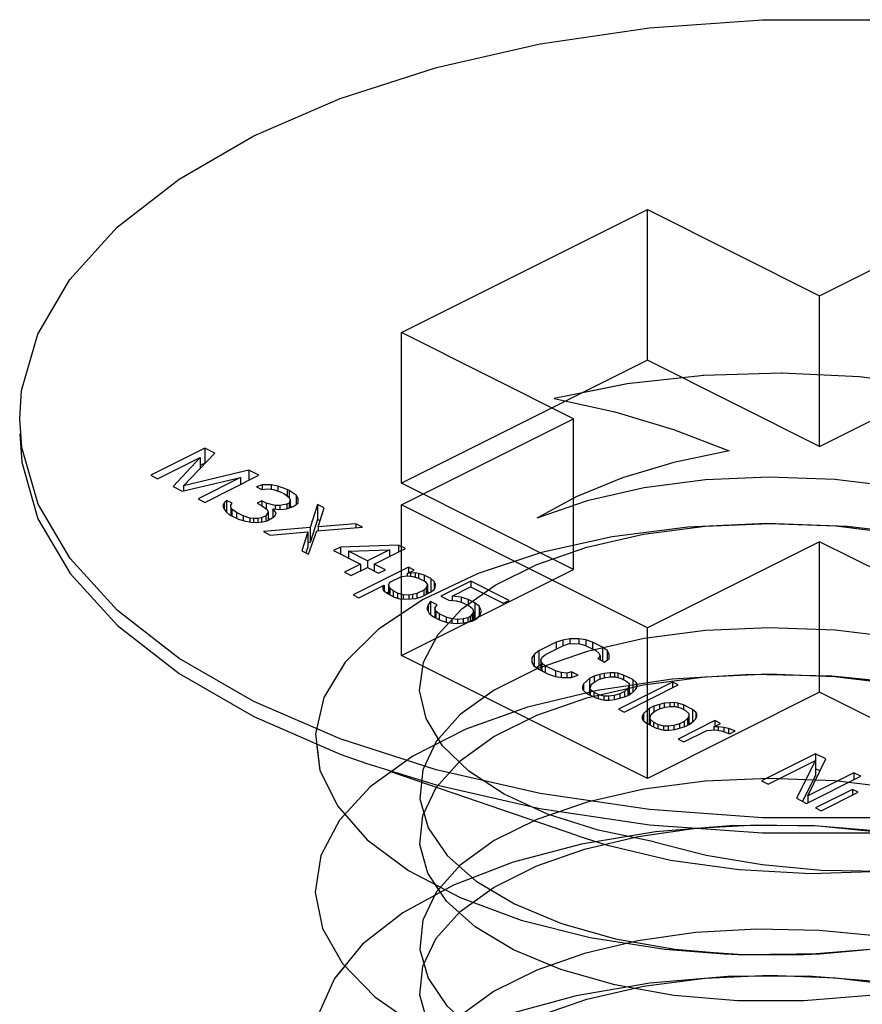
# Paper-space layout '005_EXP_CORICANT_PE_DRAWING_3_1' of a CAD drawing. Header units: millimetres. Extents: x 6 to 413, y 7 to 290.
# Tile 294 of 362: x 200.274 to 200.71, y 258.64 to 259.149. Entities that reach past the tile are written whole.
import ezdxf

# ---------------------------------------------------------------- set-up
doc = ezdxf.new("R2010")
doc.units = ezdxf.units.MM
doc.header["$LTSCALE"] = 23.1
doc.layers.get('0').update_dxf_attribs({"linetype": 'CONTINUOUS'})
doc.layers.add('124100000694A_M3X4P5_C_NI_BL80', color=7, linetype='CONTINUOUS')

# ---------------------------------------------------------------- blocks, each defined once
blk = doc.blocks.new('124100000694A_M3X4P5_C_NI_BL80', base_point=(200.6878, 258.6438))
at = {"layer": '124100000694A_M3X4P5_C_NI_BL80', "color": 7, "linetype": 'Continuous'}
for p, q in [((200.47143, 258.98746), (200.59871, 259.0511)), ((200.59871, 258.97316), (200.59871, 259.0511)), ((200.59871, 259.0511), (200.6878, 259.00656)), ((200.6878, 259.00656), (200.7769, 259.0511)), ((200.6878, 258.92861), (200.6878, 259.00656)), ((200.56053, 258.94292), (200.47143, 258.98746)), ((200.59871, 258.97316), (200.54937, 258.94849)), ((200.6878, 258.92861), (200.59871, 258.97316)), ((200.6878, 258.92861), (200.7769, 258.97316)), ((200.27489, 258.92797), (200.27381, 258.94292)), ((200.47143, 258.89837), (200.56053, 258.94292)), ((200.56053, 258.86497), (200.56053, 258.94292)), ((200.36961, 258.92764), (200.34161, 258.91364)), ((200.36961, 258.92764), (200.36961, 258.91985)), ((200.37486, 258.92502), (200.36961, 258.92764)), ((200.34511, 258.91189), (200.36715, 258.92291)), ((200.36715, 258.92291), (200.35327, 258.90781)), ((200.35858, 258.90813), (200.37486, 258.92502)), ((200.36715, 258.92291), (200.36715, 258.91702)), ((200.39236, 258.91627), (200.35858, 258.90813)), ((200.36961, 258.91985), (200.36715, 258.91862)), ((200.36979, 258.91976), (200.36961, 258.91985)), ((200.39236, 258.91627), (200.39236, 258.91102)), ((200.39761, 258.91364), (200.39236, 258.91627)), ((200.34161, 258.91364), (200.34511, 258.91189)), ((200.35794, 258.90548), (200.38815, 258.91241)), ((200.38815, 258.91241), (200.36611, 258.90139)), ((200.36961, 258.89964), (200.39761, 258.91364)), ((200.38815, 258.91241), (200.38815, 258.90891)), ((200.35327, 258.90781), (200.35794, 258.90548)), ((200.35858, 258.90813), (200.35858, 258.90562)), ((200.39927, 258.90864), (200.3963, 258.90774)), ((200.3963, 258.90774), (200.39922, 258.90628)), ((200.39922, 258.90628), (200.40218, 258.90659)), ((200.40399, 258.90867), (200.39927, 258.90864)), ((200.39927, 258.90864), (200.39927, 258.90628)), ((200.40218, 258.90659), (200.40512, 258.90631)), ((200.40399, 258.90867), (200.40399, 258.90631)), ((200.40751, 258.90809), (200.40399, 258.90867)), ((200.40512, 258.90631), (200.40863, 258.90515)), ((200.40751, 258.90809), (200.40751, 258.90552)), ((200.41219, 258.90635), (200.40751, 258.90809)), ((200.41219, 258.90635), (200.41219, 258.90306)), ((200.41336, 258.90577), (200.41219, 258.90635)), ((200.41336, 258.90577), (200.41336, 258.90223)), ((200.41685, 258.90343), (200.41336, 258.90577)), ((200.36611, 258.90139), (200.36961, 258.89964)), ((200.38083, 258.90059), (200.37962, 258.8994)), ((200.38083, 258.90059), (200.38083, 258.89469)), ((200.38374, 258.89913), (200.38083, 258.90059)), ((200.3991, 258.90039), (200.39671, 258.8992)), ((200.3991, 258.90039), (200.3991, 258.89803)), ((200.40143, 258.89922), (200.3991, 258.90039)), ((200.40863, 258.90515), (200.41096, 258.90399)), ((200.41096, 258.90399), (200.41328, 258.90223)), ((200.41384, 258.90076), (200.41322, 258.89928)), ((200.41328, 258.90223), (200.41384, 258.90076)), ((200.41384, 258.90076), (200.41384, 258.89689)), ((200.41685, 258.90343), (200.41685, 258.89841)), ((200.41799, 258.90167), (200.41685, 258.90343)), ((200.41794, 258.89931), (200.41799, 258.90167)), ((200.37962, 258.8994), (200.379, 258.89792)), ((200.379, 258.89792), (200.37956, 258.89645)), ((200.37956, 258.89645), (200.3807, 258.89469)), ((200.37962, 258.8994), (200.37962, 258.89645)), ((200.38311, 258.89706), (200.38314, 258.89824)), ((200.38311, 258.89706), (200.38311, 258.89289)), ((200.38368, 258.89618), (200.38311, 258.89706)), ((200.38314, 258.89824), (200.38374, 258.89913)), ((200.38368, 258.89618), (200.38368, 258.8926)), ((200.386, 258.89442), (200.38368, 258.89618)), ((200.39671, 258.8992), (200.39905, 258.89803)), ((200.39905, 258.89803), (200.40195, 258.89598)), ((200.40143, 258.89922), (200.40143, 258.89635)), ((200.40612, 258.89807), (200.40143, 258.89922)), ((200.40195, 258.89598), (200.40251, 258.89451)), ((200.40491, 258.89629), (200.40491, 258.89185)), ((200.40663, 258.89424), (200.40491, 258.89629)), ((200.40491, 258.89629), (200.40903, 258.89602)), ((200.40848, 258.89808), (200.40612, 258.89807)), ((200.40612, 258.89807), (200.40612, 258.89629)), ((200.41203, 258.89869), (200.40848, 258.89808)), ((200.40848, 258.89808), (200.40848, 258.89602)), ((200.40903, 258.89602), (200.41198, 258.89633)), ((200.41198, 258.89633), (200.41495, 258.89723)), ((200.41322, 258.89928), (200.41203, 258.89869)), ((200.41203, 258.89869), (200.41203, 258.89633)), ((200.41322, 258.89928), (200.41322, 258.8967)), ((200.41462, 258.89713), (200.41384, 258.89765)), ((200.41495, 258.89723), (200.41614, 258.89782)), ((200.41614, 258.89782), (200.41794, 258.89931)), ((200.42794, 258.89848), (200.42416, 258.88667)), ((200.42794, 258.89848), (200.42794, 258.89068)), ((200.43144, 258.89673), (200.42794, 258.89848)), ((200.42829, 258.88698), (200.43144, 258.89673)), ((200.59871, 258.83473), (200.47143, 258.89837)), ((200.3807, 258.89469), (200.38244, 258.89323)), ((200.38244, 258.89323), (200.38711, 258.89089)), ((200.386, 258.89442), (200.386, 258.89144)), ((200.3895, 258.89267), (200.386, 258.89442)), ((200.38711, 258.89089), (200.39004, 258.89002)), ((200.3895, 258.89267), (200.3895, 258.89018)), ((200.39302, 258.89151), (200.3895, 258.89267)), ((200.39302, 258.89151), (200.39302, 258.88945)), ((200.39478, 258.89123), (200.39302, 258.89151)), ((200.39714, 258.89124), (200.39478, 258.89123)), ((200.39478, 258.89123), (200.39478, 258.88945)), ((200.39891, 258.89154), (200.39714, 258.89124)), ((200.39714, 258.89124), (200.39714, 258.88917)), ((200.40129, 258.89273), (200.39891, 258.89154)), ((200.39891, 258.89154), (200.39891, 258.88948)), ((200.39946, 258.88948), (200.40183, 258.89009)), ((200.40251, 258.89451), (200.40129, 258.89273)), ((200.40129, 258.89273), (200.40129, 258.89009)), ((200.40183, 258.89009), (200.40421, 258.89128)), ((200.40251, 258.89451), (200.40251, 258.89043)), ((200.40349, 258.89092), (200.40251, 258.89116)), ((200.40421, 258.89128), (200.40601, 258.89276)), ((200.40601, 258.89276), (200.40663, 258.89424)), ((200.42794, 258.89068), (200.42416, 258.87887)), ((200.42927, 258.89002), (200.42794, 258.89068)), ((200.39004, 258.89002), (200.39356, 258.88945)), ((200.39356, 258.88945), (200.3965, 258.88917)), ((200.3965, 258.88917), (200.39946, 258.88948)), ((200.42416, 258.88667), (200.39994, 258.88447)), ((200.42416, 258.88667), (200.42416, 258.87887)), ((200.42766, 258.88492), (200.45128, 258.88681)), ((200.44778, 258.88856), (200.42829, 258.88698)), ((200.42829, 258.88698), (200.42829, 258.88492)), ((200.44778, 258.88856), (200.44778, 258.88653)), ((200.45128, 258.88681), (200.44778, 258.88856)), ((200.39994, 258.88447), (200.40344, 258.88272)), ((200.40344, 258.88272), (200.42293, 258.8843)), ((200.42293, 258.8843), (200.41978, 258.87456)), ((200.42293, 258.8843), (200.42293, 258.87651)), ((200.42328, 258.87281), (200.42766, 258.88492)), ((200.42293, 258.87651), (200.42195, 258.87347)), ((200.42416, 258.87887), (200.42293, 258.87876)), ((200.43986, 258.87643), (200.43628, 258.87464)), ((200.46995, 258.87747), (200.43986, 258.87643)), ((200.43986, 258.87643), (200.43986, 258.87286)), ((200.44394, 258.87439), (200.46518, 258.87509)), ((200.46518, 258.87509), (200.45386, 258.86943)), ((200.45736, 258.86768), (200.47345, 258.87572)), ((200.46518, 258.87509), (200.46518, 258.87159)), ((200.46995, 258.87747), (200.46995, 258.87397)), ((200.47345, 258.87572), (200.46995, 258.87747)), ((200.6878, 258.87928), (200.59871, 258.83473)), ((200.7769, 258.83473), (200.6878, 258.87928)), ((200.41978, 258.87456), (200.42328, 258.87281)), ((200.43628, 258.87464), (200.45028, 258.86764)), ((200.44394, 258.87439), (200.44394, 258.87082)), ((200.45386, 258.86943), (200.44394, 258.87439)), ((200.45028, 258.86764), (200.44194, 258.86347)), ((200.44544, 258.86172), (200.45378, 258.86589)), ((200.47501, 258.86601), (200.44641, 258.85171)), ((200.45028, 258.86764), (200.45028, 258.86414)), ((200.45378, 258.86589), (200.45962, 258.86298)), ((200.45386, 258.86943), (200.45386, 258.86589)), ((200.45736, 258.86768), (200.45736, 258.86411)), ((200.46319, 258.86476), (200.45736, 258.86768)), ((200.45962, 258.86298), (200.46319, 258.86476)), ((200.47501, 258.86601), (200.47501, 258.86309)), ((200.47793, 258.86455), (200.47501, 258.86601)), ((200.54937, 258.8594), (200.56053, 258.86497)), ((200.44194, 258.86347), (200.44544, 258.86172)), ((200.46541, 258.85829), (200.47137, 258.86127)), ((200.47137, 258.86127), (200.47433, 258.86158)), ((200.47433, 258.86158), (200.47727, 258.8613)), ((200.47435, 258.86276), (200.47793, 258.86455)), ((200.47613, 258.86306), (200.47435, 258.86276)), ((200.47435, 258.86276), (200.47435, 258.86158)), ((200.47848, 258.86308), (200.47613, 258.86306)), ((200.47613, 258.86306), (200.47613, 258.8613)), ((200.47727, 258.8613), (200.4802, 258.86043)), ((200.47848, 258.86308), (200.47848, 258.86094)), ((200.48025, 258.86279), (200.47848, 258.86308)), ((200.4802, 258.86043), (200.4837, 258.85868)), ((200.48025, 258.86279), (200.48025, 258.86043)), ((200.48318, 258.86192), (200.48025, 258.86279)), ((200.48318, 258.86192), (200.48318, 258.85894)), ((200.48668, 258.86017), (200.48318, 258.86192)), ((200.48668, 258.86017), (200.48668, 258.8531)), ((200.48841, 258.85871), (200.48668, 258.86017)), ((200.44933, 258.85025), (200.46244, 258.8568)), ((200.46183, 258.85591), (200.4618, 258.85474)), ((200.4618, 258.85474), (200.46237, 258.85385)), ((200.46244, 258.8568), (200.46183, 258.85591)), ((200.46244, 258.8568), (200.46244, 258.85385)), ((200.46479, 258.85681), (200.46541, 258.85829)), ((200.46479, 258.85681), (200.46479, 258.85205)), ((200.46535, 258.85534), (200.46479, 258.85681)), ((200.46535, 258.85534), (200.46535, 258.85177)), ((200.46709, 258.85388), (200.46535, 258.85534)), ((200.48422, 258.85544), (200.48302, 258.85426)), ((200.4837, 258.85868), (200.48484, 258.85692)), ((200.48484, 258.85692), (200.48422, 258.85544)), ((200.48422, 258.85544), (200.48422, 258.85194)), ((200.48484, 258.85692), (200.48484, 258.85225)), ((200.48653, 258.8531), (200.48833, 258.85458)), ((200.48833, 258.85458), (200.48894, 258.85547)), ((200.48841, 258.85871), (200.48841, 258.85458)), ((200.48897, 258.85724), (200.48841, 258.85871)), ((200.48894, 258.85547), (200.48897, 258.85724)), ((200.50728, 258.85881), (200.49179, 258.85106)), ((200.49769, 258.85109), (200.50722, 258.85586)), ((200.50722, 258.85586), (200.52414, 258.8474)), ((200.50728, 258.85881), (200.50728, 258.85586)), ((200.52711, 258.84889), (200.50728, 258.85881)), ((200.44641, 258.85171), (200.44933, 258.85025)), ((200.46237, 258.85385), (200.46411, 258.85239)), ((200.46479, 258.8531), (200.46396, 258.85269)), ((200.46411, 258.85239), (200.46761, 258.85064)), ((200.46709, 258.85388), (200.46709, 258.8509)), ((200.46942, 258.85271), (200.46709, 258.85388)), ((200.46761, 258.85064), (200.47054, 258.84977)), ((200.46942, 258.85271), (200.46942, 258.8501)), ((200.47235, 258.85184), (200.46942, 258.85271)), ((200.47054, 258.84977), (200.47348, 258.84949)), ((200.47235, 258.85184), (200.47235, 258.84949)), ((200.47529, 258.85156), (200.47235, 258.85184)), ((200.47348, 258.84949), (200.47879, 258.84981)), ((200.47707, 258.85187), (200.47529, 258.85156)), ((200.47529, 258.85156), (200.47529, 258.8496)), ((200.47944, 258.85247), (200.47707, 258.85187)), ((200.47707, 258.85187), (200.47707, 258.84971)), ((200.47879, 258.84981), (200.48176, 258.85071)), ((200.48302, 258.85426), (200.47944, 258.85247)), ((200.47944, 258.85247), (200.47944, 258.85001)), ((200.48176, 258.85071), (200.48653, 258.8531)), ((200.48302, 258.85426), (200.48302, 258.85134)), ((200.48588, 258.85277), (200.48484, 258.8533)), ((200.49179, 258.85106), (200.49587, 258.84902)), ((200.49769, 258.85109), (200.49769, 258.8489)), ((200.50239, 258.85053), (200.49769, 258.85109)), ((200.50239, 258.85053), (200.50239, 258.84804)), ((200.5059, 258.84937), (200.50239, 258.85053)), ((200.5059, 258.84937), (200.5059, 258.84639)), ((200.5094, 258.84762), (200.5059, 258.84937)), ((200.48521, 258.84661), (200.48458, 258.84454)), ((200.48458, 258.84454), (200.48571, 258.84219)), ((200.48643, 258.84838), (200.48521, 258.84661)), ((200.48521, 258.84661), (200.48521, 258.84322)), ((200.48643, 258.84838), (200.48643, 258.84164)), ((200.48993, 258.84663), (200.48643, 258.84838)), ((200.48871, 258.84486), (200.48993, 258.84663)), ((200.48871, 258.84486), (200.48871, 258.84009)), ((200.48927, 258.84338), (200.48871, 258.84486)), ((200.49587, 258.84902), (200.49999, 258.84875)), ((200.49999, 258.84875), (200.50292, 258.84788)), ((200.50292, 258.84788), (200.50642, 258.84613)), ((200.50642, 258.84613), (200.50816, 258.84466)), ((200.50816, 258.84466), (200.50872, 258.84319)), ((200.5094, 258.84762), (200.5094, 258.83982)), ((200.51172, 258.84586), (200.5094, 258.84762)), ((200.51172, 258.84586), (200.51172, 258.84087)), ((200.51285, 258.84351), (200.51172, 258.84586)), ((200.52414, 258.8474), (200.52711, 258.84889)), ((200.48571, 258.84219), (200.48803, 258.84043)), ((200.48803, 258.84043), (200.49153, 258.83868)), ((200.48927, 258.84338), (200.48927, 258.83981)), ((200.49101, 258.84192), (200.48927, 258.84338)), ((200.49101, 258.84192), (200.49101, 258.83894)), ((200.49451, 258.84017), (200.49101, 258.84192)), ((200.49451, 258.84017), (200.49451, 258.8377)), ((200.49744, 258.8393), (200.49451, 258.84017)), ((200.49744, 258.8393), (200.49744, 258.83723)), ((200.50038, 258.83902), (200.49744, 258.8393)), ((200.50333, 258.83933), (200.50038, 258.83902)), ((200.5057, 258.83993), (200.50333, 258.83933)), ((200.50333, 258.83933), (200.50333, 258.83727)), ((200.5069, 258.84053), (200.5057, 258.83993)), ((200.5057, 258.83993), (200.5057, 258.83767)), ((200.5081, 258.84172), (200.5069, 258.84053)), ((200.5069, 258.84053), (200.5069, 258.83793)), ((200.50803, 258.83818), (200.51041, 258.83937)), ((200.50872, 258.84319), (200.5081, 258.84172)), ((200.5081, 258.84172), (200.5081, 258.83818)), ((200.50872, 258.84319), (200.50872, 258.83853)), ((200.5094, 258.83982), (200.50872, 258.84016)), ((200.51016, 258.83925), (200.5094, 258.83982)), ((200.51041, 258.83937), (200.51222, 258.84144)), ((200.51222, 258.84144), (200.51285, 258.84351)), ((200.49153, 258.83868), (200.49504, 258.83752)), ((200.49504, 258.83752), (200.49975, 258.83696)), ((200.49975, 258.83696), (200.50388, 258.83727)), ((200.50038, 258.83902), (200.50038, 258.83696)), ((200.50388, 258.83727), (200.50803, 258.83818)), ((200.55853, 258.82901), (200.55498, 258.8284)), ((200.56325, 258.82904), (200.55853, 258.82901)), ((200.55853, 258.82901), (200.55853, 258.82636)), ((200.56325, 258.82904), (200.56325, 258.82639)), ((200.56677, 258.82847), (200.56325, 258.82904)), ((200.55142, 258.82721), (200.54248, 258.82274)), ((200.54598, 258.82099), (200.55492, 258.82546)), ((200.55498, 258.8284), (200.55142, 258.82721)), ((200.55142, 258.82721), (200.55142, 258.82371)), ((200.55492, 258.82546), (200.55788, 258.82636)), ((200.55498, 258.8284), (200.55498, 258.82546)), ((200.55788, 258.82636), (200.56084, 258.82667)), ((200.56084, 258.82667), (200.56378, 258.82639)), ((200.56378, 258.82639), (200.56671, 258.82552)), ((200.56671, 258.82552), (200.57196, 258.82289)), ((200.56677, 258.82847), (200.56677, 258.82552)), ((200.57028, 258.82731), (200.56677, 258.82847)), ((200.57028, 258.82731), (200.57028, 258.82373)), ((200.57553, 258.82468), (200.57028, 258.82731)), ((200.57553, 258.82468), (200.57553, 258.81753)), ((200.57785, 258.82292), (200.57553, 258.82468)), ((200.53887, 258.81918), (200.53882, 258.81682)), ((200.54009, 258.82096), (200.53887, 258.81918)), ((200.53887, 258.81918), (200.53887, 258.81682)), ((200.54248, 258.82274), (200.54009, 258.82096)), ((200.54009, 258.82096), (200.54009, 258.81506)), ((200.54248, 258.82274), (200.54248, 258.81494)), ((200.54356, 258.81803), (200.54418, 258.8195)), ((200.54418, 258.8195), (200.54598, 258.82099)), ((200.57196, 258.82289), (200.5737, 258.82143)), ((200.57426, 258.81996), (200.57305, 258.81877)), ((200.57305, 258.81877), (200.57655, 258.81702)), ((200.5737, 258.82143), (200.57426, 258.81996)), ((200.57426, 258.81996), (200.57426, 258.81817)), ((200.57655, 258.81702), (200.57895, 258.8188)), ((200.57785, 258.82292), (200.57785, 258.81799)), ((200.579, 258.82116), (200.57785, 258.82292)), ((200.57895, 258.8188), (200.579, 258.82116)), ((200.53882, 258.81682), (200.53996, 258.81506)), ((200.53996, 258.81506), (200.54228, 258.8133)), ((200.54248, 258.81494), (200.54129, 258.81406)), ((200.54356, 258.81548), (200.54248, 258.81494)), ((200.54356, 258.81803), (200.54356, 258.81267)), ((200.54412, 258.81656), (200.54356, 258.81803)), ((200.54412, 258.81656), (200.54412, 258.81239)), ((200.54586, 258.81509), (200.54412, 258.81656)), ((200.54586, 258.81509), (200.54586, 258.81152)), ((200.55111, 258.81247), (200.54586, 258.81509)), ((200.54228, 258.8133), (200.54753, 258.81068)), ((200.54753, 258.81068), (200.55105, 258.80952)), ((200.55105, 258.80952), (200.55457, 258.80895)), ((200.55111, 258.81247), (200.55111, 258.80952)), ((200.55404, 258.8116), (200.55111, 258.81247)), ((200.55404, 258.8116), (200.55404, 258.80895)), ((200.55698, 258.81132), (200.55404, 258.8116)), ((200.55457, 258.80895), (200.55929, 258.80897)), ((200.55935, 258.81192), (200.55698, 258.81132)), ((200.55698, 258.81132), (200.55698, 258.80896)), ((200.55929, 258.80897), (200.56285, 258.81017)), ((200.55935, 258.81192), (200.55935, 258.80897)), ((200.56285, 258.81017), (200.55935, 258.81192)), ((200.57109, 258.80962), (200.56871, 258.80843)), ((200.57406, 258.81052), (200.57109, 258.80962)), ((200.57109, 258.80962), (200.57109, 258.80653)), ((200.57401, 258.80817), (200.57697, 258.80907)), ((200.57643, 258.81113), (200.57406, 258.81052)), ((200.57406, 258.81052), (200.57406, 258.80817)), ((200.57938, 258.81144), (200.57643, 258.81113)), ((200.57643, 258.81113), (200.57643, 258.8089)), ((200.57697, 258.80907), (200.57993, 258.80938)), ((200.58174, 258.81145), (200.57938, 258.81144)), ((200.57938, 258.81144), (200.57938, 258.80938)), ((200.57993, 258.80938), (200.58229, 258.80939)), ((200.58174, 258.81145), (200.58174, 258.80939)), ((200.5835, 258.81116), (200.58174, 258.81145)), ((200.58229, 258.80939), (200.58522, 258.80852)), ((200.5835, 258.81116), (200.5835, 258.80903)), ((200.58643, 258.81029), (200.5835, 258.81116)), ((200.58522, 258.80852), (200.58755, 258.80735)), ((200.58643, 258.81029), (200.58643, 258.80791)), ((200.5911, 258.80796), (200.58643, 258.81029)), ((200.56508, 258.80429), (200.56506, 258.80311)), ((200.5657, 258.80576), (200.56508, 258.80429)), ((200.56508, 258.80429), (200.56508, 258.80311)), ((200.56871, 258.80843), (200.5657, 258.80576)), ((200.5657, 258.80576), (200.5657, 258.80223)), ((200.56871, 258.80843), (200.56871, 258.80064)), ((200.56918, 258.80283), (200.5692, 258.80401)), ((200.5692, 258.80401), (200.56982, 258.80549)), ((200.56982, 258.80549), (200.57162, 258.80697)), ((200.57162, 258.80697), (200.57401, 258.80817)), ((200.6117, 258.8066), (200.5837, 258.7926)), ((200.58662, 258.79114), (200.61462, 258.80514)), ((200.58755, 258.80735), (200.58929, 258.80589)), ((200.58926, 258.80471), (200.58864, 258.80323)), ((200.58929, 258.80589), (200.58926, 258.80471)), ((200.58926, 258.80471), (200.58926, 258.80004)), ((200.5911, 258.80796), (200.5911, 258.8014)), ((200.59284, 258.8065), (200.5911, 258.80796)), ((200.59276, 258.80296), (200.59338, 258.80444)), ((200.59284, 258.8065), (200.59284, 258.80314)), ((200.59341, 258.80562), (200.59284, 258.8065)), ((200.59338, 258.80444), (200.59341, 258.80562)), ((200.6117, 258.8066), (200.6117, 258.80368)), ((200.61462, 258.80514), (200.6117, 258.8066)), ((200.56506, 258.80311), (200.56563, 258.80223)), ((200.56563, 258.80223), (200.56737, 258.80076)), ((200.56737, 258.80076), (200.57203, 258.79843)), ((200.56871, 258.80064), (200.56831, 258.80029)), ((200.56918, 258.80087), (200.56871, 258.80064)), ((200.56918, 258.80283), (200.56918, 258.79986)), ((200.57092, 258.80137), (200.56918, 258.80283)), ((200.57092, 258.80137), (200.57092, 258.79899)), ((200.57325, 258.8002), (200.57092, 258.80137)), ((200.57203, 258.79843), (200.57496, 258.79756)), ((200.57325, 258.8002), (200.57325, 258.79807)), ((200.57618, 258.79933), (200.57325, 258.8002)), ((200.57854, 258.79935), (200.57618, 258.79933)), ((200.57618, 258.79933), (200.57618, 258.79727)), ((200.58149, 258.79966), (200.57854, 258.79935)), ((200.57854, 258.79935), (200.57854, 258.79729)), ((200.58446, 258.80056), (200.58149, 258.79966)), ((200.58149, 258.79966), (200.58149, 258.7976)), ((200.58204, 258.7976), (200.58737, 258.7991)), ((200.58684, 258.80175), (200.58446, 258.80056)), ((200.58446, 258.80056), (200.58446, 258.79828)), ((200.58864, 258.80323), (200.58684, 258.80175)), ((200.58684, 258.80175), (200.58684, 258.79895)), ((200.58737, 258.7991), (200.58976, 258.80029)), ((200.58864, 258.80323), (200.58864, 258.79973)), ((200.59017, 258.80063), (200.58929, 258.80107)), ((200.58976, 258.80029), (200.59156, 258.80177)), ((200.59156, 258.80177), (200.59276, 258.80296)), ((200.57496, 258.79756), (200.57673, 258.79727)), ((200.57673, 258.79727), (200.57908, 258.79729)), ((200.57908, 258.79729), (200.58204, 258.7976)), ((200.60201, 258.79417), (200.59963, 258.79297)), ((200.60498, 258.79507), (200.60201, 258.79417)), ((200.60201, 258.79417), (200.60201, 258.79108)), ((200.60493, 258.79271), (200.60789, 258.79361)), ((200.60735, 258.79567), (200.60498, 258.79507)), ((200.60498, 258.79507), (200.60498, 258.79271)), ((200.6103, 258.79598), (200.60735, 258.79567)), ((200.60735, 258.79567), (200.60735, 258.79344)), ((200.60789, 258.79361), (200.61085, 258.79392)), ((200.61266, 258.79599), (200.6103, 258.79598)), ((200.6103, 258.79598), (200.6103, 258.79392)), ((200.61085, 258.79392), (200.6132, 258.79393)), ((200.61266, 258.79599), (200.61266, 258.79393)), ((200.61442, 258.7957), (200.61266, 258.79599)), ((200.6132, 258.79393), (200.61613, 258.79306)), ((200.61442, 258.7957), (200.61442, 258.79357)), ((200.61735, 258.79484), (200.61442, 258.7957)), ((200.61735, 258.79484), (200.61735, 258.79245)), ((200.62202, 258.7925), (200.61735, 258.79484)), ((200.5837, 258.7926), (200.58662, 258.79114)), ((200.596, 258.78883), (200.59598, 258.78765)), ((200.59662, 258.79031), (200.596, 258.78883)), ((200.59963, 258.79297), (200.59662, 258.79031)), ((200.59662, 258.79031), (200.59662, 258.78677)), ((200.59963, 258.79297), (200.59963, 258.78518)), ((200.6001, 258.78738), (200.60012, 258.78856)), ((200.60012, 258.78856), (200.60074, 258.79003)), ((200.60074, 258.79003), (200.60254, 258.79152)), ((200.60254, 258.79152), (200.60493, 258.79271)), ((200.61613, 258.79306), (200.61847, 258.79189)), ((200.61847, 258.79189), (200.6202, 258.79043)), ((200.62018, 258.78925), (200.61956, 258.78777)), ((200.6202, 258.79043), (200.62018, 258.78925)), ((200.62018, 258.78925), (200.62018, 258.78458)), ((200.62202, 258.7925), (200.62202, 258.78594)), ((200.62375, 258.79104), (200.62202, 258.7925)), ((200.62368, 258.7875), (200.6243, 258.78898)), ((200.62375, 258.79104), (200.62375, 258.78768)), ((200.62433, 258.79016), (200.62375, 258.79104)), ((200.6243, 258.78898), (200.62433, 258.79016)), ((200.59598, 258.78765), (200.59655, 258.78677)), ((200.59655, 258.78677), (200.59829, 258.7853)), ((200.59829, 258.7853), (200.60295, 258.78297)), ((200.59963, 258.78518), (200.59923, 258.78483)), ((200.6001, 258.78542), (200.59963, 258.78518)), ((200.6001, 258.78738), (200.6001, 258.7844)), ((200.60183, 258.78591), (200.6001, 258.78738)), ((200.60183, 258.78591), (200.60183, 258.78353)), ((200.60417, 258.78474), (200.60183, 258.78591)), ((200.60417, 258.78474), (200.60417, 258.78261)), ((200.6071, 258.78388), (200.60417, 258.78474)), ((200.60946, 258.78389), (200.6071, 258.78388)), ((200.6071, 258.78388), (200.6071, 258.78182)), ((200.61241, 258.7842), (200.60946, 258.78389)), ((200.60946, 258.78389), (200.60946, 258.78183)), ((200.61538, 258.7851), (200.61241, 258.7842)), ((200.61241, 258.7842), (200.61241, 258.78214)), ((200.61296, 258.78214), (200.61829, 258.78364)), ((200.63368, 258.78667), (200.61462, 258.77714)), ((200.61776, 258.78629), (200.61538, 258.7851)), ((200.61538, 258.7851), (200.61538, 258.78282)), ((200.61956, 258.78777), (200.61776, 258.78629)), ((200.61776, 258.78629), (200.61776, 258.78349)), ((200.61829, 258.78364), (200.62068, 258.78483)), ((200.61956, 258.78777), (200.61956, 258.78427)), ((200.62109, 258.78517), (200.6202, 258.78561)), ((200.62068, 258.78483), (200.62248, 258.78631)), ((200.62248, 258.78631), (200.62368, 258.7875)), ((200.63303, 258.78342), (200.6366, 258.78521)), ((200.63538, 258.78344), (200.63303, 258.78342)), ((200.63303, 258.78342), (200.63303, 258.78195)), ((200.63368, 258.78667), (200.63368, 258.78375)), ((200.6366, 258.78521), (200.63368, 258.78667)), ((200.63538, 258.78344), (200.63538, 258.78166)), ((200.63833, 258.78316), (200.63538, 258.78344)), ((200.63833, 258.78316), (200.63833, 258.78095)), ((200.64067, 258.78258), (200.63833, 258.78316)), ((200.60295, 258.78297), (200.60588, 258.7821)), ((200.60588, 258.7821), (200.60764, 258.78182)), ((200.60764, 258.78182), (200.61, 258.78183)), ((200.61, 258.78183), (200.61296, 258.78214)), ((200.61754, 258.77568), (200.62945, 258.78164)), ((200.62945, 258.78164), (200.63358, 258.78195)), ((200.63358, 258.78195), (200.63711, 258.78138)), ((200.63711, 258.78138), (200.64121, 258.77993)), ((200.64067, 258.78258), (200.64067, 258.78012)), ((200.64418, 258.78142), (200.64067, 258.78258)), ((200.64121, 258.77993), (200.64418, 258.78142)), ((200.48943, 258.76123), (200.43972, 258.7772)), ((200.61462, 258.77714), (200.61754, 258.77568)), ((200.68579, 258.76955), (200.65779, 258.75555)), ((200.68579, 258.76955), (200.68579, 258.76176)), ((200.69104, 258.76693), (200.68579, 258.76955)), ((200.66129, 258.7538), (200.68572, 258.76601)), ((200.68572, 258.76601), (200.67587, 258.74651)), ((200.68179, 258.74772), (200.69104, 258.76693)), ((200.68572, 258.76601), (200.68572, 258.75822)), ((200.56265, 258.72702), (200.46595, 258.76019)), ((200.68572, 258.75822), (200.67901, 258.74493)), ((200.68112, 258.74388), (200.70912, 258.75789)), ((200.70562, 258.75964), (200.68179, 258.74772)), ((200.68802, 258.76065), (200.68579, 258.76176)), ((200.70562, 258.75964), (200.70562, 258.75613)), ((200.70912, 258.75789), (200.70562, 258.75964)), ((200.65779, 258.75555), (200.66129, 258.7538)), ((200.68179, 258.74772), (200.68179, 258.74422)), ((200.70485, 258.75108), (200.68579, 258.74155)), ((200.68871, 258.74009), (200.70777, 258.74962)), ((200.70485, 258.75108), (200.70485, 258.74817)), ((200.70777, 258.74962), (200.70485, 258.75108)), ((200.67587, 258.74651), (200.68112, 258.74388)), ((200.68579, 258.74155), (200.68871, 258.74009)), ((200.49471, 258.69335), (200.48906, 258.70177))]:
    blk.add_line(p, q, dxfattribs=at)
for points in [[(200.39506, 259.08929), (200.43975, 259.10865), (200.4895, 259.12462), (200.54323, 259.13689), (200.59977, 259.14518), (200.65827, 259.14939), (200.71739, 259.14939), (200.77584, 259.14518), (200.83246, 259.13687), (200.88618, 259.12461), (200.93589, 259.10863), (200.98053, 259.08929), (201.0192, 259.06699), (201.05112, 259.04216), (201.07564, 259.01533), (201.09229, 258.98705), (201.10072, 258.95786), (201.1018, 258.94292)], [(200.27381, 258.94292), (200.27483, 258.95748), (200.28318, 258.98672), (200.29973, 259.01502), (200.32426, 259.04195), (200.35627, 259.0669), (200.39506, 259.08929)], [(200.2738, 258.93512), (200.27486, 258.92036), (200.28327, 258.89112), (200.29991, 258.86278), (200.32445, 258.83592), (200.35638, 258.81107), (200.39506, 258.78875)], [(200.43972, 258.7772), (200.39508, 258.79654), (200.35641, 258.81885), (200.32449, 258.84367), (200.29997, 258.8705), (200.28332, 258.89878), (200.27489, 258.92797)], [(200.39506, 258.78875), (200.4397, 258.76941), (200.45356, 258.76444)], [(200.42752, 258.77469), (200.42922, 258.761), (200.43823, 258.74251)], [(200.45356, 258.76444), (200.4894, 258.75344), (200.54313, 258.74117), (200.5998, 258.73285), (200.65827, 258.72865), (200.71734, 258.72865), (200.77581, 258.73285), (200.83248, 258.74117), (200.88621, 258.75344), (200.92205, 258.76444)], [(200.88611, 258.76121), (200.83238, 258.74895), (200.77584, 258.74065), (200.71733, 258.73644), (200.65822, 258.73645), (200.59977, 258.74065), (200.54315, 258.74896), (200.48943, 258.76123)], [(200.43823, 258.74251), (200.45366, 258.72503), (200.4751, 258.70905)], [(200.44208, 258.73814), (200.43932, 258.73514), (200.42977, 258.71681), (200.42682, 258.69797), (200.43053, 258.67919), (200.44085, 258.66093)], [(200.56266, 258.72702), (200.57741, 258.72237), (200.61069, 258.71455), (200.64629, 258.70957), (200.68312, 258.70763), (200.72004, 258.70879)], [(200.4751, 258.70905), (200.50183, 258.6951), (200.53339, 258.68343), (200.56906, 258.67443), (200.60775, 258.66842), (200.63846, 258.66599)], [(200.61248, 258.64453), (200.5819, 258.64996), (200.55393, 258.65789), (200.52949, 258.66807), (200.50962, 258.68001), (200.49471, 258.69335)], [(200.68785, 258.666), (200.73144, 258.66992), (200.77176, 258.677), (200.81022, 258.6873)], [(200.63846, 258.66599), (200.64836, 258.66562), (200.68785, 258.666)], [(200.63886, 258.66597), (200.64558, 258.66562), (200.67974, 258.66559), (200.68783, 258.666)], [(200.44085, 258.66093), (200.45757, 258.64369), (200.48021, 258.62805)], [(200.44203, 258.65971), (200.4367, 258.65329), (200.42855, 258.63478), (200.42706, 258.61593), (200.4322, 258.59725)], [(200.74694, 258.64996), (200.71388, 258.64445), (200.67966, 258.64165), (200.64536, 258.64169), (200.61248, 258.64453)]]:
    blk.add_lwpolyline(points, dxfattribs=at)

psp = doc.layouts.new('005_EXP_CORICANT_PE_DRAWING_3_1')

# ---------------------------------------------------------------- linework, layer by layer
at = {"color": 2, "linetype": 'Continuous'}
for p, q in [((200.47143, 258.98746), (200.59871, 259.0511)), ((200.59871, 259.0511), (200.6878, 259.00656)), ((200.6878, 259.00656), (200.7769, 259.0511)), ((200.56053, 258.94292), (200.47143, 258.98746)), ((200.47143, 258.89837), (200.56053, 258.94292)), ((200.59871, 258.83473), (200.47143, 258.89837)), ((200.6878, 258.87928), (200.59871, 258.83473)), ((200.7769, 258.83473), (200.6878, 258.87928))]:
    psp.add_line(p, q, dxfattribs=at)
at = {"color": 6, "linetype": 'Continuous'}
for p, q in [((200.59871, 258.97316), (200.59871, 259.0511)), ((200.6878, 258.92861), (200.6878, 259.00656)), ((200.47143, 258.90952), (200.47143, 258.98746)), ((200.59871, 258.97316), (200.47143, 258.90952)), ((200.6878, 258.92861), (200.59871, 258.97316)), ((200.6878, 258.92861), (200.7769, 258.97316)), ((200.66857, 258.96653), (200.66817, 258.96654)), ((200.62795, 258.96535), (200.62736, 258.96532)), ((200.56053, 258.86497), (200.56053, 258.94292)), ((200.56053, 258.86497), (200.47143, 258.90952)), ((200.47143, 258.82043), (200.47143, 258.89837)), ((200.6878, 258.80134), (200.6878, 258.87928)), ((200.47143, 258.82043), (200.56053, 258.86497)), ((200.59871, 258.75679), (200.59871, 258.83473)), ((200.59871, 258.75679), (200.47143, 258.82043)), ((200.6878, 258.80134), (200.59871, 258.75679)), ((200.7769, 258.75679), (200.6878, 258.80134))]:
    psp.add_line(p, q, dxfattribs=at)
at = {"color": 2, "linetype": 'Continuous'}
for points in [[(200.84928, 258.74181), (200.87504, 258.7567), (200.89631, 258.77385), (200.91205, 258.79262), (200.9217, 258.81224), (200.92523, 258.83262), (200.92238, 258.85327), (200.91315, 258.87347), (200.89806, 258.89245), (200.87718, 258.91018), (200.85078, 258.92627), (200.81985, 258.94002), (200.78564, 258.95103), (200.74837, 258.95926), (200.70855, 258.96453), (200.66817, 258.96654), (200.62795, 258.96535), (200.58825, 258.96091), (200.5504, 258.9533)], [(200.5504, 258.9533), (200.58182, 258.94642), (200.6122, 258.9374), (200.64104, 258.92631)], [(200.64104, 258.92631), (200.61235, 258.92032), (200.58587, 258.91239), (200.56179, 258.90256), (200.54143, 258.8914)], [(200.83418, 258.70605), (200.85619, 258.72109), (200.87382, 258.73794), (200.88628, 258.75601), (200.89322, 258.77465), (200.89462, 258.79386), (200.89033, 258.81298), (200.88053, 258.83138), (200.86553, 258.84872), (200.84561, 258.8647), (200.82118, 258.87893), (200.79325, 258.8909), (200.76259, 258.90039), (200.72983, 258.90727), (200.69573, 258.91142), (200.66164, 258.91271), (200.62876, 258.91126), (200.59705, 258.90712), (200.56758, 258.90041), (200.54143, 258.8914)], [(200.54144, 258.86745), (200.56742, 258.87642), (200.59678, 258.88312), (200.62862, 258.8873), (200.66194, 258.88876), (200.69629, 258.88743), (200.73042, 258.88323), (200.76332, 258.87626), (200.79408, 258.86665), (200.82188, 258.85464), (200.84598, 258.8405), (200.86577, 258.82456), (200.8807, 258.80718), (200.89042, 258.78879), (200.89463, 258.76979), (200.89321, 258.75065), (200.88624, 258.73201), (200.87385, 258.71403), (200.85632, 258.69725), (200.83418, 258.68211)], [(200.60224, 258.72397), (200.57316, 258.73004), (200.54704, 258.73834), (200.52455, 258.74859), (200.50628, 258.76049), (200.49268, 258.77367), (200.48414, 258.78775), (200.48084, 258.8023), (200.48289, 258.8169), (200.49023, 258.83112), (200.50267, 258.84455), (200.51988, 258.85678), (200.54144, 258.86745)], [(200.83418, 258.62811), (200.85617, 258.64313), (200.8738, 258.65997), (200.88626, 258.67804), (200.89321, 258.69667), (200.89462, 258.71584), (200.89039, 258.73488), (200.8806, 258.75334), (200.86563, 258.77069), (200.84575, 258.78666), (200.82137, 258.8009), (200.79346, 258.81288), (200.7629, 258.82237), (200.73012, 258.82928), (200.69591, 258.83346), (200.66178, 258.83477), (200.62885, 258.83332), (200.59705, 258.82918), (200.56757, 258.82246), (200.54144, 258.81345)], [(200.54144, 258.81345), (200.51942, 258.80251), (200.5018, 258.78979), (200.48934, 258.77585), (200.4824, 258.76128), (200.48098, 258.74621), (200.48526, 258.73125), (200.49504, 258.71692), (200.51002, 258.70367), (200.52992, 258.6918), (200.55432, 258.6817), (200.58223, 258.67383), (200.61284, 258.66843), (200.64558, 258.66562), (200.67974, 258.66559), (200.71386, 258.66838), (200.74676, 258.67387), (200.77853, 258.68209), (200.80803, 258.69293), (200.83418, 258.70605)], [(200.54144, 258.78951), (200.56737, 258.79846), (200.59666, 258.80516), (200.62846, 258.80934), (200.66147, 258.81082), (200.69565, 258.80954), (200.72998, 258.80536), (200.76297, 258.79841), (200.79356, 258.7889), (200.82158, 258.77685), (200.84605, 258.76251), (200.86595, 258.74643), (200.88088, 258.72899), (200.89057, 258.71042), (200.89466, 258.69142), (200.89314, 258.67241), (200.88618, 258.65395), (200.87381, 258.63605), (200.85628, 258.61927), (200.83417, 258.60417)], [(200.83418, 258.68211), (200.80821, 258.66907), (200.77881, 258.65824), (200.74694, 258.64996), (200.71389, 258.64444), (200.67966, 258.64165), (200.64536, 258.64169), (200.61248, 258.64453), (200.5819, 258.64996), (200.55393, 258.65789), (200.52949, 258.66807), (200.50963, 258.68001), (200.49471, 258.69334), (200.48504, 258.70776), (200.48095, 258.72266), (200.48247, 258.7376), (200.48942, 258.75202), (200.50178, 258.76583), (200.51932, 258.7785), (200.54144, 258.78951)], [(200.83417, 258.55017), (200.85615, 258.56517), (200.87377, 258.582), (200.88624, 258.60006), (200.8932, 258.6187), (200.89463, 258.63782), (200.89042, 258.65685), (200.88062, 258.67537), (200.86565, 258.69273), (200.84577, 258.7087), (200.82139, 258.72294), (200.79349, 258.73493), (200.76299, 258.7444), (200.73007, 258.75135), (200.69578, 258.75553), (200.66162, 258.75682), (200.62864, 258.75536), (200.59684, 258.7512), (200.56749, 258.7445), (200.54144, 258.73551)], [(200.54144, 258.73551), (200.51945, 258.72458), (200.50183, 258.71187), (200.48936, 258.69794), (200.48241, 258.68337), (200.48098, 258.66833), (200.4852, 258.65341), (200.49498, 258.63904), (200.50995, 258.62578), (200.52982, 258.6139), (200.55421, 258.6038), (200.58211, 258.59592), (200.61263, 258.59051), (200.64548, 258.58769), (200.67974, 258.58765), (200.71389, 258.59045), (200.74683, 258.59594), (200.77864, 258.60419), (200.80807, 258.61501), (200.83418, 258.62811)], [(200.54143, 258.71157), (200.56625, 258.7202), (200.5939, 258.72672), (200.62387, 258.73097), (200.65511, 258.73281), (200.68733, 258.73217), (200.71986, 258.72896), (200.75169, 258.72319), (200.78178, 258.71501)], [(200.60224, 258.72397), (200.62915, 258.71709), (200.65809, 258.71219), (200.6886, 258.70938), (200.72004, 258.70879)], [(200.83417, 258.60417), (200.80827, 258.59115), (200.7791, 258.58039), (200.74738, 258.57211), (200.7144, 258.56657), (200.68026, 258.56373), (200.64592, 258.56372), (200.61286, 258.56654), (200.58224, 258.57194), (200.55419, 258.57986), (200.52968, 258.59003), (200.50974, 258.60198), (200.49478, 258.61533), (200.48505, 258.62979), (200.48095, 258.64473), (200.48247, 258.65965), (200.48943, 258.67409), (200.50181, 258.68792), (200.51935, 258.70058), (200.54143, 258.71157)], [(200.78178, 258.66101), (200.75177, 258.66918), (200.72019, 258.67492), (200.6878, 258.67814), (200.65542, 258.67882), (200.62384, 258.67697), (200.59383, 258.67271), (200.56614, 258.66617), (200.54143, 258.65757)], [(200.54143, 258.65757), (200.51941, 258.64662), (200.50189, 258.63399), (200.48945, 258.62012), (200.48243, 258.60551), (200.48098, 258.59039), (200.48524, 258.57539), (200.49507, 258.561), (200.51017, 258.54768), (200.53009, 258.53583), (200.55428, 258.52583), (200.58207, 258.51798), (200.61272, 258.51256), (200.64542, 258.50975), (200.67932, 258.50969), (200.71349, 258.51246), (200.74671, 258.51797), (200.77856, 258.52622), (200.80802, 258.53704), (200.83417, 258.55017)], [(200.54144, 258.63362), (200.56742, 258.64259), (200.59678, 258.6493), (200.62862, 258.65347), (200.66194, 258.65494), (200.69629, 258.6536), (200.73042, 258.64941), (200.76332, 258.64243), (200.79408, 258.63282), (200.82188, 258.62081), (200.84598, 258.60667), (200.86576, 258.59073), (200.8807, 258.57336), (200.89042, 258.55496), (200.89463, 258.53596), (200.8932, 258.51682), (200.88624, 258.49818), (200.87385, 258.4802), (200.85632, 258.46342), (200.83418, 258.44828)]]:
    psp.add_lwpolyline(points, dxfattribs=at)
at = {"color": 6, "linetype": 'Continuous'}
for points in [[(200.7101, 258.96443), (200.70855, 258.96453)], [(200.58825, 258.96091), (200.58761, 258.96085), (200.5504, 258.9533)], [(200.7437, 258.88232), (200.70212, 258.88715), (200.66042, 258.88861), (200.61967, 258.88678), (200.58048, 258.88174), (200.54395, 258.87366), (200.51106, 258.86277), (200.48265, 258.84942), (200.45951, 258.83398), (200.44223, 258.81692), (200.43126, 258.7987), (200.42688, 258.77988), (200.42922, 258.761), (200.43823, 258.74251), (200.45366, 258.72503), (200.4751, 258.70905), (200.50183, 258.6951), (200.53339, 258.68343), (200.56906, 258.67443), (200.60775, 258.66842), (200.64836, 258.66562), (200.68992, 258.6661), (200.73144, 258.66992)], [(200.73555, 258.8056), (200.69416, 258.80974), (200.65247, 258.81057), (200.61158, 258.80807), (200.57264, 258.80236), (200.53673, 258.79366), (200.50477, 258.78225), (200.4773, 258.76837), (200.45529, 258.7525), (200.43932, 258.73514), (200.42977, 258.71681), (200.42682, 258.69797), (200.43053, 258.67919), (200.44085, 258.66093), (200.45757, 258.64369), (200.48021, 258.62805)], [(200.8063, 258.71207), (200.76773, 258.72201), (200.72697, 258.7288), (200.6852, 258.73226), (200.64367, 258.73237), (200.603, 258.72916), (200.56456, 258.72278), (200.52931, 258.71342), (200.4983, 258.70146), (200.4721, 258.68718), (200.45133, 258.67094), (200.4367, 258.65329), (200.42855, 258.63478)], [(200.80342, 258.635), (200.76444, 258.64475), (200.72358, 258.65126), (200.68187, 258.65445), (200.64031, 258.65429), (200.59994, 258.65084), (200.5619, 258.64425), (200.52706, 258.63474)]]:
    psp.add_lwpolyline(points, dxfattribs=at)

# ---------------------------------------------------------------- block references
at = {"layer": '124100000694A_M3X4P5_C_NI_BL80'}
psp.add_blockref('124100000694A_M3X4P5_C_NI_BL80', (200.6878, 258.6438), dxfattribs=at)

doc.saveas('drawing.dxf')
